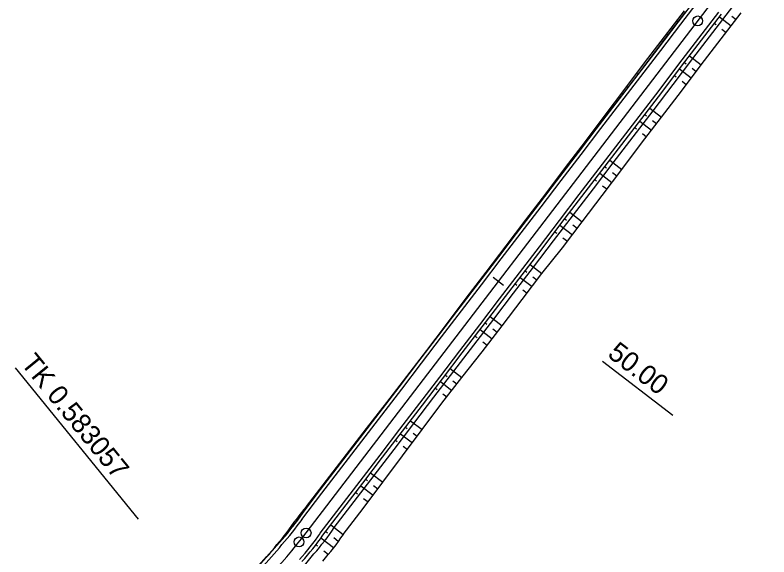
# Model space of a CAD drawing. Extents: x -481645 to -478728, y -1113199 to -1110710.
# Drawn here: x -479517 to -479402.1, y -1111371.6 to -1111289 of the extents above; entities that cross this region are included whole.
import ezdxf

# ---------------------------------------------------------------- set-up
doc = ezdxf.new("R2010")
doc.units = 0
for name, color, linetype in [('CP14_HATCH_SLOPE_L', 7, 'Continuous'), ('CP1_HECTOMETRY', 7, 'Continuous'), ('O6_HATCH_SLOPE_L', 7, 'Continuous'), ('O6_HATCH_SLOPE_R', 7, 'Continuous'), ('O6_HECTOMETRY', 7, 'Continuous'), ('O6_HLBODY', 7, 'Continuous'), ('O6_HRANA_TELESO', 7, 'Continuous'), ('O6_OSA', 7, 'Continuous'), ('O6_VOZOVKA', 7, 'Continuous'), ('O6_ZPEVKRAJ', 7, 'Continuous')]:
    doc.layers.add(name, color=color, linetype=linetype)

msp = doc.modelspace()

# ---------------------------------------------------------------- linework, layer by layer
at = {"layer": 'CP14_HATCH_SLOPE_L'}
for p, q in [((-479409.63, -1111289.28), (-479407.84, -1111290.65)), ((-479407.71, -1111289.18), (-479407.07, -1111289.66)), ((-479410.39, -1111290.27), (-479410.12, -1111290.47)), ((-479409.23, -1111291.16), (-479408.6, -1111291.64)), ((-479414.18, -1111295.24), (-479412.4, -1111296.6)), ((-479414.95, -1111296.23), (-479414.68, -1111296.43)), ((-479415.71, -1111297.22), (-479413.91, -1111298.59)), ((-479413.79, -1111297.12), (-479413.15, -1111297.6)), ((-479416.47, -1111298.21), (-479416.2, -1111298.42)), ((-479415.3, -1111299.1), (-479414.67, -1111299.59)), ((-479420.26, -1111303.18), (-479418.46, -1111304.56)), ((-479421.02, -1111304.17), (-479420.76, -1111304.37)), ((-479421.78, -1111305.16), (-479419.97, -1111306.55)), ((-479419.85, -1111305.06), (-479419.21, -1111305.55)), ((-479422.54, -1111306.15), (-479422.28, -1111306.36)), ((-479421.37, -1111307.05), (-479420.73, -1111307.54)), ((-479426.34, -1111311.12), (-479424.51, -1111312.52)), ((-479427.1, -1111312.11), (-479426.84, -1111312.31)), ((-479427.86, -1111313.1), (-479426.01, -1111314.52)), ((-479425.92, -1111313.02), (-479425.26, -1111313.52)), ((-479428.62, -1111314.09), (-479428.36, -1111314.3)), ((-479427.43, -1111315.01), (-479426.77, -1111315.51)), ((-479432.42, -1111319.06), (-479430.54, -1111320.5)), ((-479433.18, -1111320.05), (-479432.92, -1111320.25)), ((-479433.94, -1111321.04), (-479432.05, -1111322.49)), ((-479431.97, -1111320.97), (-479431.3, -1111321.49)), ((-479434.7, -1111322.03), (-479434.44, -1111322.24)), ((-479433.49, -1111322.96), (-479432.81, -1111323.48)), ((-479438.5, -1111327), (-479436.68, -1111328.39)), ((-479439.26, -1111327.99), (-479438.99, -1111328.19)), ((-479440.02, -1111328.98), (-479438.2, -1111330.38)), ((-479438.09, -1111328.89), (-479437.44, -1111329.38)), ((-479440.78, -1111329.98), (-479440.51, -1111330.18)), ((-479439.6, -1111330.88), (-479438.96, -1111331.37)), ((-479444.58, -1111334.94), (-479442.75, -1111336.34)), ((-479445.34, -1111335.93), (-479445.07, -1111336.13)), ((-479446.1, -1111336.92), (-479444.27, -1111338.32)), ((-479444.16, -1111336.83), (-479443.51, -1111337.33)), ((-479446.86, -1111337.92), (-479446.59, -1111338.12)), ((-479445.68, -1111338.82), (-479445.03, -1111339.32)), ((-479450.66, -1111342.88), (-479448.9, -1111344.23)), ((-479451.42, -1111343.87), (-479451.15, -1111344.07)), ((-479450.27, -1111344.75), (-479449.66, -1111345.21)), ((-479452.93, -1111345.86), (-479452.67, -1111346.06)), ((-479452.17, -1111344.86), (-479450.43, -1111346.2)), ((-479451.8, -1111346.72), (-479451.2, -1111347.19)), ((-479456.73, -1111350.82), (-479454.96, -1111352.18)), ((-479458.25, -1111352.8), (-479456.45, -1111354.18)), ((-479457.49, -1111351.81), (-479457.23, -1111352.01)), ((-479456.33, -1111352.7), (-479455.7, -1111353.18)), ((-479459.01, -1111353.8), (-479458.75, -1111354)), ((-479457.84, -1111354.69), (-479457.2, -1111355.19)), ((-479462.81, -1111358.76), (-479460.94, -1111360.2)), ((-479464.33, -1111360.75), (-479462.44, -1111362.19)), ((-479463.57, -1111359.75), (-479463.31, -1111359.96)), ((-479462.37, -1111360.68), (-479461.69, -1111361.19)), ((-479465.09, -1111361.74), (-479464.83, -1111361.94)), ((-479463.88, -1111362.67), (-479463.19, -1111363.19)), ((-479469.65, -1111367.69), (-479469.39, -1111367.9)), ((-479468.89, -1111366.7), (-479466.98, -1111368.16)), ((-479470.41, -1111368.69), (-479468.5, -1111370.15)), ((-479468.43, -1111368.63), (-479467.74, -1111369.16)), ((-479471.18, -1111369.69), (-479470.92, -1111369.89)), ((-479469.97, -1111370.63), (-479469.28, -1111371.16))]:
    msp.add_line(p, q, dxfattribs=at)
at = {"layer": 'CP1_HECTOMETRY'}
msp.add_line((-479472.65, -1111367.92), (-479250.4, -1111077.57), dxfattribs=at)
msp.add_arc((-479536.18, -1111319.29), 80, 309.1801, 322.5669, dxfattribs=at)
at = {"layer": 'O6_HATCH_SLOPE_L'}
for centre in [(-479412.93, -1111289.9), (-479473.73, -1111369.29)]:
    msp.add_circle(centre, 0.75, dxfattribs=at)
at = {"layer": 'O6_HATCH_SLOPE_R'}
for p, q in [((-479415.93, -1111290.11), (-479416.17, -1111289.93)), ((-479416.82, -1111291.01), (-479416.93, -1111290.92)), ((-479416.69, -1111291.1), (-479416.69, -1111291.1)), ((-479418.34, -1111292.99), (-479418.45, -1111292.9)), ((-479417.45, -1111292.1), (-479417.69, -1111291.91)), ((-479418.21, -1111293.09), (-479418.21, -1111293.09)), ((-479422.01, -1111298.05), (-479422.25, -1111297.87)), ((-479423.53, -1111300.04), (-479423.75, -1111299.86)), ((-479422.89, -1111298.95), (-479423, -1111298.87)), ((-479422.77, -1111299.04), (-479422.77, -1111299.04)), ((-479424.4, -1111300.94), (-479424.51, -1111300.86)), ((-479424.29, -1111301.03), (-479424.29, -1111301.03)), ((-479428.09, -1111305.99), (-479428.27, -1111305.85)), ((-479429.61, -1111307.98), (-479429.78, -1111307.85)), ((-479428.94, -1111306.91), (-479429.02, -1111306.85)), ((-479428.85, -1111306.99), (-479428.85, -1111306.98)), ((-479430.45, -1111308.91), (-479430.53, -1111308.85)), ((-479430.37, -1111308.97), (-479430.37, -1111308.97)), ((-479434.99, -1111314.88), (-479435.05, -1111314.83)), ((-479434.17, -1111313.93), (-479434.29, -1111313.84)), ((-479435.68, -1111315.92), (-479435.8, -1111315.83)), ((-479434.92, -1111314.93), (-479434.93, -1111314.92)), ((-479436.5, -1111316.87), (-479436.56, -1111316.83)), ((-479436.45, -1111316.91), (-479436.45, -1111316.91)), ((-479441.06, -1111322.83), (-479441.1, -1111322.79)), ((-479441, -1111322.87), (-479441.01, -1111322.86)), ((-479440.24, -1111321.87), (-479440.34, -1111321.8)), ((-479441.76, -1111323.86), (-479441.86, -1111323.78)), ((-479442.58, -1111324.81), (-479442.62, -1111324.78)), ((-479442.52, -1111324.85), (-479442.53, -1111324.85)), ((-479446.32, -1111329.81), (-479446.41, -1111329.75)), ((-479447.13, -1111330.77), (-479447.17, -1111330.74)), ((-479447.08, -1111330.81), (-479447.09, -1111330.8)), ((-479447.84, -1111331.8), (-479447.92, -1111331.74)), ((-479448.64, -1111332.76), (-479448.67, -1111332.74)), ((-479448.6, -1111332.79), (-479448.6, -1111332.79)), ((-479452.4, -1111337.76), (-479452.43, -1111337.73)), ((-479453.18, -1111338.73), (-479453.2, -1111338.72)), ((-479453.16, -1111338.75), (-479453.16, -1111338.75)), ((-479453.92, -1111339.74), (-479453.96, -1111339.71)), ((-479454.7, -1111340.72), (-479454.72, -1111340.71)), ((-479454.68, -1111340.73), (-479454.68, -1111340.73)), ((-479458.48, -1111345.7), (-479458.53, -1111345.66)), ((-479459.27, -1111346.66), (-479459.29, -1111346.65)), ((-479459.24, -1111346.69), (-479459.24, -1111346.69)), ((-479460, -1111347.68), (-479460.06, -1111347.64)), ((-479460.79, -1111348.65), (-479460.82, -1111348.63)), ((-479460.76, -1111348.67), (-479460.76, -1111348.67)), ((-479464.56, -1111353.64), (-479464.64, -1111353.57)), ((-479465.36, -1111354.59), (-479465.4, -1111354.56)), ((-479465.32, -1111354.63), (-479465.32, -1111354.63)), ((-479466.08, -1111355.62), (-479466.17, -1111355.55)), ((-479466.89, -1111356.57), (-479466.93, -1111356.54)), ((-479466.84, -1111356.61), (-479466.84, -1111356.61)), ((-479470.64, -1111361.58), (-479470.75, -1111361.49)), ((-479471.45, -1111362.52), (-479471.5, -1111362.49)), ((-479471.4, -1111362.57), (-479471.4, -1111362.57)), ((-479472.16, -1111363.56), (-479472.26, -1111363.48)), ((-479472.97, -1111364.51), (-479473.02, -1111364.48)), ((-479472.92, -1111364.55), (-479472.92, -1111364.55)), ((-479476.72, -1111369.38), (-479476.79, -1111369.32)), ((-479478.31, -1111371.22), (-479478.36, -1111371.17)), ((-479477.54, -1111370.27), (-479477.57, -1111370.25)), ((-479477.51, -1111370.3), (-479477.51, -1111370.3))]:
    msp.add_line(p, q, dxfattribs=at)
at = {"layer": 'O6_HECTOMETRY'}
msp.add_line((-479517.04, -1111342.78), (-479498.27, -1111365.8), dxfattribs=at)
msp.add_circle((-479472.65, -1111367.92), 0.75, dxfattribs=at)
at = {"layer": 'O6_HLBODY'}
for p, q in [((-479442.53, -1111330.21), (-479444.12, -1111328.99)), ((-479427.44, -1111341.76), (-479416.72, -1111349.96))]:
    msp.add_line(p, q, dxfattribs=at)
at = {"layer": 'O6_HRANA_TELESO'}
for p, q in [((-479410.62, -1111291.67), (-479407.58, -1111287.7)), ((-479417.77, -1111292.49), (-479414.73, -1111288.52)), ((-479413.66, -1111295.64), (-479410.62, -1111291.67)), ((-479420.81, -1111296.46), (-479417.77, -1111292.49)), ((-479423.85, -1111300.43), (-479420.81, -1111296.46)), ((-479416.7, -1111299.61), (-479413.66, -1111295.64)), ((-479419.73, -1111303.58), (-479416.7, -1111299.61)), ((-479426.88, -1111304.41), (-479423.85, -1111300.43)), ((-479429.92, -1111308.38), (-479426.88, -1111304.41)), ((-479422.77, -1111307.55), (-479419.73, -1111303.58)), ((-479425.81, -1111311.52), (-479422.77, -1111307.55)), ((-479432.96, -1111312.34), (-479429.92, -1111308.38)), ((-479436, -1111316.32), (-479432.96, -1111312.34)), ((-479428.85, -1111315.49), (-479425.81, -1111311.52)), ((-479431.89, -1111319.46), (-479428.85, -1111315.49)), ((-479439.04, -1111320.29), (-479436, -1111316.32)), ((-479434.93, -1111323.43), (-479431.89, -1111319.46)), ((-479442.08, -1111324.26), (-479439.04, -1111320.29)), ((-479437.97, -1111327.4), (-479434.93, -1111323.43)), ((-479445.12, -1111328.23), (-479442.08, -1111324.26)), ((-479441.01, -1111331.37), (-479437.97, -1111327.4)), ((-479448.16, -1111332.2), (-479445.12, -1111328.23)), ((-479444.05, -1111335.34), (-479441.01, -1111331.37)), ((-479451.2, -1111336.17), (-479448.16, -1111332.2)), ((-479447.09, -1111339.31), (-479444.05, -1111335.34)), ((-479454.24, -1111340.14), (-479451.2, -1111336.17)), ((-479457.28, -1111344.11), (-479454.24, -1111340.14)), ((-479450.13, -1111343.28), (-479447.09, -1111339.31)), ((-479453.17, -1111347.25), (-479450.13, -1111343.28)), ((-479460.32, -1111348.08), (-479457.28, -1111344.11)), ((-479463.35, -1111352.05), (-479460.32, -1111348.08)), ((-479456.21, -1111351.23), (-479453.17, -1111347.25)), ((-479459.24, -1111355.2), (-479456.21, -1111351.23)), ((-479466.39, -1111356.02), (-479463.35, -1111352.05)), ((-479469.43, -1111359.99), (-479466.39, -1111356.02)), ((-479462.28, -1111359.17), (-479459.24, -1111355.2)), ((-479465.32, -1111363.14), (-479462.28, -1111359.17)), ((-479472.47, -1111363.96), (-479469.43, -1111359.99)), ((-479468.36, -1111367.11), (-479465.32, -1111363.14))]:
    msp.add_line(p, q, dxfattribs=at)
for centre, radius, start, end in [((-479504.7, -1111342.23), 38.87, 318.7008, 326.003), ((-479502.67, -1111343.83), 41.46, 318.8415, 325.8439), ((-479536.18, -1111319.29), 77.74, 317.7335, 321.3145), ((-479536.18, -1111319.29), 82.92, 317.7335, 321.3145)]:
    msp.add_arc(centre, radius, start, end, dxfattribs=at)
at = {"layer": 'O6_OSA'}
for p, q in [((-479417.99, -1111292.32), (-479414.96, -1111288.35)), ((-479409.37, -1111292.63), (-479406.31, -1111288.67)), ((-479421.03, -1111296.29), (-479417.99, -1111292.32)), ((-479412.4, -1111296.6), (-479409.37, -1111292.63)), ((-479424.05, -1111300.28), (-479421.03, -1111296.29)), ((-479415.43, -1111300.58), (-479412.4, -1111296.6)), ((-479427.07, -1111304.27), (-479424.05, -1111300.28)), ((-479418.46, -1111304.56), (-479415.43, -1111300.58)), ((-479430.07, -1111308.26), (-479427.07, -1111304.27)), ((-479421.49, -1111308.54), (-479418.46, -1111304.56)), ((-479433.08, -1111312.26), (-479430.07, -1111308.26)), ((-479424.51, -1111312.52), (-479421.49, -1111308.54)), ((-479436.1, -1111316.24), (-479433.08, -1111312.26)), ((-479427.52, -1111316.51), (-479424.51, -1111312.52)), ((-479439.13, -1111320.22), (-479436.1, -1111316.24)), ((-479430.54, -1111320.5), (-479427.52, -1111316.51)), ((-479442.16, -1111324.19), (-479439.13, -1111320.22)), ((-479433.57, -1111324.47), (-479430.54, -1111320.5)), ((-479445.2, -1111328.17), (-479442.16, -1111324.19)), ((-479436.68, -1111328.39), (-479433.57, -1111324.47)), ((-479448.22, -1111332.15), (-479445.2, -1111328.17)), ((-479439.72, -1111332.36), (-479436.68, -1111328.39)), ((-479451.23, -1111336.14), (-479448.22, -1111332.15)), ((-479442.75, -1111336.34), (-479439.72, -1111332.36)), ((-479454.25, -1111340.12), (-479451.23, -1111336.14)), ((-479445.79, -1111340.31), (-479442.75, -1111336.34)), ((-479457.31, -1111344.08), (-479454.25, -1111340.12)), ((-479448.9, -1111344.23), (-479445.79, -1111340.31)), ((-479460.36, -1111348.04), (-479457.31, -1111344.08)), ((-479451.97, -1111348.17), (-479448.9, -1111344.23)), ((-479463.42, -1111352), (-479460.36, -1111348.04)), ((-479454.96, -1111352.18), (-479451.97, -1111348.17)), ((-479466.47, -1111355.96), (-479463.42, -1111352)), ((-479457.95, -1111356.19), (-479454.96, -1111352.18)), ((-479469.52, -1111359.92), (-479466.47, -1111355.96)), ((-479460.94, -1111360.2), (-479457.95, -1111356.19)), ((-479472.57, -1111363.89), (-479469.52, -1111359.92)), ((-479463.95, -1111364.19), (-479460.94, -1111360.2)), ((-479466.98, -1111368.16), (-479463.95, -1111364.19))]:
    msp.add_line(p, q, dxfattribs=at)
for centre, radius, start, end in [((-479443.23, -1111389.31), 38.83, 139.0873, 146.395), ((-479536.57, -1111319.75), 77.67, 318.1804, 321.7615), ((-479502, -1111344.39), 42.33, 318.9236, 325.8334), ((-479536.51, -1111319.63), 77.7, 314.5054, 318.0864)]:
    msp.add_arc(centre, radius, start, end, dxfattribs=at)
at = {"layer": 'O6_VOZOVKA'}
for p, q in [((-479415.53, -1111290.42), (-479412.49, -1111286.45)), ((-479412.75, -1111292.54), (-479409.72, -1111288.57)), ((-479418.57, -1111294.39), (-479415.53, -1111290.42)), ((-479415.79, -1111296.51), (-479412.75, -1111292.54)), ((-479421.61, -1111298.36), (-479418.57, -1111294.39)), ((-479418.83, -1111300.48), (-479415.79, -1111296.51)), ((-479424.65, -1111302.33), (-479421.61, -1111298.36)), ((-479421.87, -1111304.45), (-479418.83, -1111300.48)), ((-479427.69, -1111306.3), (-479424.65, -1111302.33)), ((-479424.91, -1111308.42), (-479421.87, -1111304.45)), ((-479430.73, -1111310.27), (-479427.69, -1111306.3)), ((-479427.95, -1111312.39), (-479424.91, -1111308.42)), ((-479433.77, -1111314.24), (-479430.73, -1111310.27)), ((-479430.99, -1111316.36), (-479427.95, -1111312.39)), ((-479436.81, -1111318.21), (-479433.77, -1111314.24)), ((-479434.03, -1111320.33), (-479430.99, -1111316.36)), ((-479439.85, -1111322.18), (-479436.81, -1111318.21)), ((-479437.07, -1111324.3), (-479434.03, -1111320.33)), ((-479442.89, -1111326.15), (-479439.85, -1111322.18)), ((-479440.11, -1111328.28), (-479437.07, -1111324.3)), ((-479445.92, -1111330.12), (-479442.89, -1111326.15)), ((-479443.15, -1111332.25), (-479440.11, -1111328.28)), ((-479448.96, -1111334.09), (-479445.92, -1111330.12)), ((-479446.18, -1111336.22), (-479443.15, -1111332.25)), ((-479452, -1111338.06), (-479448.96, -1111334.09)), ((-479449.22, -1111340.19), (-479446.18, -1111336.22)), ((-479455.04, -1111342.03), (-479452, -1111338.06)), ((-479452.26, -1111344.16), (-479449.22, -1111340.19)), ((-479458.08, -1111346), (-479455.04, -1111342.03)), ((-479455.3, -1111348.13), (-479452.26, -1111344.16)), ((-479461.12, -1111349.97), (-479458.08, -1111346)), ((-479458.34, -1111352.1), (-479455.3, -1111348.13)), ((-479464.16, -1111353.94), (-479461.12, -1111349.97)), ((-479461.38, -1111356.07), (-479458.34, -1111352.1)), ((-479467.2, -1111357.91), (-479464.16, -1111353.94)), ((-479464.42, -1111360.04), (-479461.38, -1111356.07)), ((-479470.24, -1111361.88), (-479467.2, -1111357.91)), ((-479467.46, -1111364.01), (-479464.42, -1111360.04)), ((-479473.28, -1111365.85), (-479470.24, -1111361.88)), ((-479470.5, -1111367.98), (-479467.46, -1111364.01))]:
    msp.add_line(p, q, dxfattribs=at)
for centre, radius, start, end in [((-479505.39, -1111343.51), 39.12, 317.9672, 325.1734), ((-479504.03, -1111344.61), 40.88, 317.9957, 325.1228), ((-479536.18, -1111319.29), 78.25, 316.3068, 319.8878)]:
    msp.add_arc(centre, radius, start, end, dxfattribs=at)
at = {"layer": 'O6_ZPEVKRAJ'}
for p, q in [((-479415.93, -1111290.11), (-479412.89, -1111286.14)), ((-479412.36, -1111292.85), (-479409.32, -1111288.88)), ((-479418.97, -1111294.08), (-479415.93, -1111290.11)), ((-479415.4, -1111296.82), (-479412.36, -1111292.85)), ((-479422.01, -1111298.05), (-479418.97, -1111294.08)), ((-479418.43, -1111300.79), (-479415.4, -1111296.82)), ((-479425.05, -1111302.02), (-479422.01, -1111298.05)), ((-479421.47, -1111304.76), (-479418.43, -1111300.79)), ((-479428.09, -1111305.99), (-479425.05, -1111302.02)), ((-479424.51, -1111308.73), (-479421.47, -1111304.76)), ((-479431.13, -1111309.96), (-479428.09, -1111305.99)), ((-479427.55, -1111312.7), (-479424.51, -1111308.73)), ((-479434.17, -1111313.93), (-479431.13, -1111309.96)), ((-479430.59, -1111316.67), (-479427.55, -1111312.7)), ((-479437.2, -1111317.9), (-479434.17, -1111313.93)), ((-479433.63, -1111320.64), (-479430.59, -1111316.67)), ((-479440.24, -1111321.87), (-479437.2, -1111317.9)), ((-479436.67, -1111324.61), (-479433.63, -1111320.64)), ((-479443.28, -1111325.84), (-479440.24, -1111321.87)), ((-479439.71, -1111328.58), (-479436.67, -1111324.61)), ((-479446.32, -1111329.81), (-479443.28, -1111325.84)), ((-479442.75, -1111332.55), (-479439.71, -1111328.58)), ((-479449.36, -1111333.78), (-479446.32, -1111329.81)), ((-479445.79, -1111336.52), (-479442.75, -1111332.55)), ((-479452.4, -1111337.76), (-479449.36, -1111333.78)), ((-479448.83, -1111340.49), (-479445.79, -1111336.52)), ((-479455.44, -1111341.73), (-479452.4, -1111337.76)), ((-479451.87, -1111344.46), (-479448.83, -1111340.49)), ((-479458.48, -1111345.7), (-479455.44, -1111341.73)), ((-479454.91, -1111348.43), (-479451.87, -1111344.46)), ((-479461.52, -1111349.67), (-479458.48, -1111345.7)), ((-479457.95, -1111352.4), (-479454.91, -1111348.43)), ((-479464.56, -1111353.64), (-479461.52, -1111349.67)), ((-479460.98, -1111356.37), (-479457.95, -1111352.4)), ((-479467.6, -1111357.61), (-479464.56, -1111353.64)), ((-479464.02, -1111360.34), (-479460.98, -1111356.37)), ((-479470.64, -1111361.58), (-479467.6, -1111357.61)), ((-479467.06, -1111364.31), (-479464.02, -1111360.34)), ((-479473.67, -1111365.55), (-479470.64, -1111361.58)), ((-479470.1, -1111368.28), (-479467.06, -1111364.31))]:
    msp.add_line(p, q, dxfattribs=at)
for centre, radius, start, end in [((-479505.59, -1111343.35), 38.88, 317.9629, 325.181), ((-479503.84, -1111344.76), 41.12, 317.9996, 325.1159), ((-479536.18, -1111319.29), 77.75, 316.3068, 319.8878)]:
    msp.add_arc(centre, radius, start, end, dxfattribs=at)

# ---------------------------------------------------------------- texts
at = {"layer": 'O6_HECTOMETRY'}
msp.add_text('TK 0.583057', height=3, rotation=309.1802, dxfattribs=at).set_placement((-479516.26, -1111342.14))
at = {"layer": 'O6_HLBODY'}
msp.add_text('50.00', height=3, rotation=322.5669, dxfattribs=at).set_placement((-479426.84, -1111340.96))

doc.saveas('drawing.dxf')
